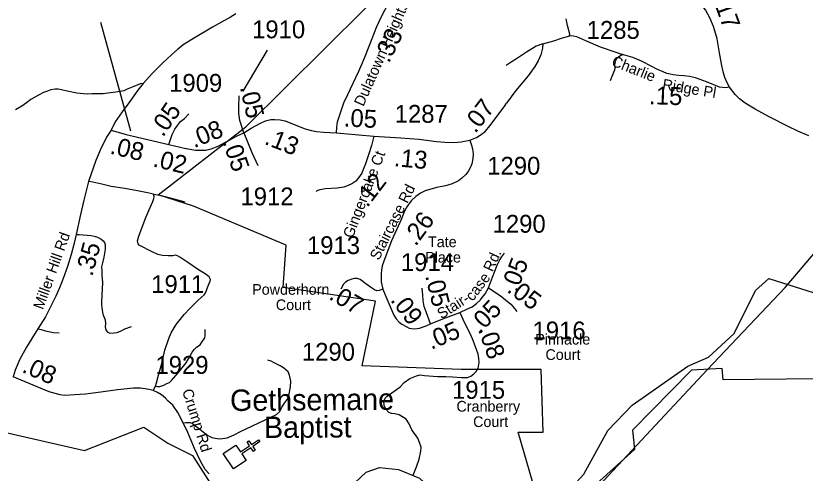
# Model space of a CAD drawing. Extents: x 1159738 to 1321356, y 736314 to 882035.
# Drawn here: x 1235163 to 1240691, y 779304 to 782507 of the extents above; entities that cross this region are included whole.
import ezdxf

# ---------------------------------------------------------------- set-up
doc = ezdxf.new("R2010")
doc.units = 0
for name, color, linetype in [('Exist Boundary Political City Limit New InsideOut', 7, 'Continuous'), ('Exist Cultural Church CELL', 7, 'Continuous'), ('Exist Cultural Church Label', 7, 'Continuous'), ('Exist Hydrographic Creek Single Shore', 7, 'Continuous'), ('Exist Road Non-System Type 51', 7, 'Continuous'), ('Exist Road Secondary Mileage Hundredths English Label', 7, 'Continuous'), ('Exist Road Secondary Type 51 Attributed', 7, 'Continuous'), ('Exist Road Secondary Type 51 Label', 7, 'Continuous'), ('Exist Road Secondary Type 51 Number Label', 7, 'Continuous'), ('Exist Utilities Electrical Transmission Line', 7, 'Continuous')]:
    doc.layers.add(name, color=color, linetype=linetype)

msp = doc.modelspace()

# ---------------------------------------------------------------- linework, layer by layer
at = {"layer": 'Exist Boundary Political City Limit New InsideOut'}
for points in [[(1238282.1, 780031.4), (1237588.5, 780057.1), (1237683, 780509.3), (1237035.5, 780603.8), (1237055.7, 780900.7), (1236408.5, 781173.9), (1236161.1, 781253.2), (1236773.7, 781728.3), (1237885.5, 782834.2), (1238056.3, 783065.6), (1238406.3, 783481.6)], [(1240116.6, 779957.2), (1240109.8, 780038.2), (1239894, 780024.7), (1239482.6, 779606.2), (1239496.1, 779471.3), (1239226.3, 779228.3), (1239212.8, 779147.3), (1238801.4, 779174.3), (1238680, 779592.7), (1238855.4, 779592.7), (1238841.9, 780031.4), (1238282.1, 780031.4)], [(1240777.5, 779964), (1240116.6, 779957.2)]]:
    msp.add_lwpolyline(points, dxfattribs=at)
at = {"layer": 'Exist Cultural Church CELL'}
msp.add_lwpolyline([(1236705.2, 779501.6), (1236736.8, 779454.3), (1236800.2, 779496.5), (1236782.4, 779523.1), (1236795.7, 779532), (1236813.5, 779505.4), (1236863.5, 779538.7), (1236872.4, 779525.4), (1236822.4, 779492), (1236840.1, 779465.4), (1236826.8, 779456.5), (1236809.1, 779483.2), (1236745.7, 779440.9), (1236777.6, 779392.9), (1236689, 779333.9), (1236616.6, 779442.5)], close=True, dxfattribs=at)
at = {"layer": 'Exist Hydrographic Creek Single Shore'}
for points in [[(1237462.4, 779166.4), (1237616, 779312.3), (1237709, 779343.3), (1237842.1, 779330.7), (1237991.1, 779268.7), (1238145.1, 779124.4), (1238236, 779089.8), (1238770.1, 779108.6), (1239039.1, 779185.3), (1239142, 779298.1), (1239308, 779603.3), (1239480.1, 779780.5), (1239870.1, 780054.9), (1240014, 780117.7), (1240193, 780281.5), (1240343, 780583.8), (1240437, 780667.2), (1241388.1, 780365.8)], [(1235063.9, 779597.2), (1235645.3, 779462.8), (1236059.4, 779626.7), (1236227.9, 779515.8), (1236401.2, 779429.1), (1236545.7, 779202.6), (1236545.7, 779091.8), (1236926.1, 778961.7), (1237109.1, 778884.6), (1237215, 778985.8), (1237364.3, 779101.5), (1237462.4, 779166.4)]]:
    msp.add_lwpolyline(points, dxfattribs=at)
at = {"layer": 'Exist Road Non-System Type 51'}
for points in [[(1239041.7, 782366.6), (1239042.2, 782377.6), (1239026.6, 782438.9), (1239017.1, 782485.7)], [(1238854.7, 782309.9), (1238932, 782332), (1238984.9, 782349.3), (1239025.6, 782362.7), (1239041.7, 782366.6), (1239056.8, 782368.8), (1239067.9, 782366.6), (1239089, 782361.6), (1239152, 782333.1), (1239254.8, 782289.2), (1239357.8, 782253.5), (1239403.8, 782239.1)], [(1238854.7, 782309.9), (1238806.2, 782293.8), (1238740, 782253.1), (1238675.9, 782210.8), (1238631.4, 782182.9), (1238596.9, 782157.8)], [(1238854.7, 782309.9), (1238851.9, 782279.3), (1238839.1, 782234.2), (1238820.7, 782192.4), (1238797.3, 782151.7), (1238751.7, 782087.1), (1238665.5, 781984.8), (1238600, 781895.4)], [(1239419.5, 782233), (1239399.2, 782229.1), (1239382.7, 782217), (1239370.1, 782205.7), (1239360.2, 782186.2), (1239356.3, 782163.2), (1239357.6, 782141.6), (1239355, 782125.1), (1239342.8, 782093.4), (1239326.4, 782052.3)], [(1236054.3, 782032.9), (1236034.9, 782029.8), (1235990.6, 782012.7), (1235943.2, 781993.2), (1235919.9, 781981.6), (1235863.2, 781971.5), (1235808, 781965.2), (1235775.4, 781961.3), (1235740.4, 781959.8), (1235696.1, 781959.8), (1235663.5, 781959), (1235637.1, 781959.8), (1235590.4, 781965.2), (1235523.6, 781979.2), (1235484, 781987.8), (1235459.1, 781993.2), (1235438.5, 781994), (1235409.8, 781987.8), (1235385.7, 781980), (1235358.5, 781969.9), (1235322, 781952), (1235269.9, 781920.1), (1235238.8, 781896.8), (1235205.4, 781874.3), (1235160.3, 781848.6)], [(1236127.8, 781258), (1236085.9, 781268), (1236015.2, 781282), (1235927.4, 781296.7), (1235830.3, 781312.3), (1235766.6, 781327.1), (1235702.8, 781341.1), (1235673.3, 781345.7)], [(1236124.3, 779882.4), (1236142.4, 779914.2), (1236148.8, 779936.2), (1236163.4, 779990.6), (1236185.1, 780073), (1236206.1, 780165.6), (1236234.1, 780248), (1236252, 780286.1), (1236286.1, 780345.2), (1236342, 780415.6), (1236382.4, 780458.4), (1236441.4, 780516.7), (1236482.6, 780554.1), (1236490.3, 780562.9), (1236498.1, 780583.1), (1236505.1, 780605.7), (1236515.9, 780628.2), (1236524.5, 780650), (1236526, 780661.7), (1236516.7, 780678.8), (1236488.7, 780700.5), (1236442.1, 780728.5), (1236376.1, 780774.4), (1236311.8, 780816), (1236294.7, 780826.9), (1236281.5, 780831.6), (1236263.7, 780826.9), (1236231, 780826.1), (1236190.6, 780829.2), (1236157.2, 780836.2), (1236119.1, 780853.4), (1236027.4, 780900.8), (1236019.7, 780910.1), (1236015, 780930.3), (1236024.3, 780963.8), (1236056.2, 781044.6), (1236075, 781094.7), (1236095.9, 781143.7), (1236123.9, 781205.9), (1236130.1, 781226.9), (1236131.7, 781240.9), (1236127.8, 781258)], [(1236127.8, 781258), (1236172.1, 781251), (1236270, 781226.1), (1236346.2, 781203.5)], [(1235586.7, 780974.6), (1235607.4, 780976.3), (1235635.4, 780974), (1235691.4, 780968.5), (1235711.6, 780963.9), (1235734.9, 780957.6), (1235759, 780945.2), (1235776.1, 780930.4), (1235783.8, 780918.8), (1235789.3, 780902.4), (1235790.1, 780872.1), (1235779.9, 780816.1), (1235770.6, 780778), (1235763.6, 780750), (1235765.2, 780721.2), (1235765.2, 780690.9), (1235769.8, 780639.6), (1235767.5, 780595.5), (1235762.9, 780505.3), (1235763.6, 780482.5), (1235768.3, 780446.8), (1235773, 780418.8), (1235788.5, 780378.3), (1235792.4, 780351.9), (1235790.1, 780329.3), (1235794.7, 780308.3), (1235803.3, 780294.3), (1235821.9, 780285.8), (1235849.1, 780286.6), (1235873.2, 780289.7), (1235901.2, 780300.6), (1235927.6, 780314.6), (1235974.8, 780330.8)], [(1235317.8, 780315.9), (1235341.9, 780310.9), (1235371.6, 780302.2), (1235428.5, 780289.9), (1235466.2, 780286.8)], [(1236142.4, 779914.2), (1236155.6, 779910.7), (1236172.3, 779911.8), (1236199.8, 779921.4), (1236221.3, 779932.2), (1236240.4, 779939.3), (1236254.8, 779952.5), (1236300.2, 780007.5), (1236357.5, 780076.8), (1236373, 780105.5), (1236383.8, 780127.1), (1236399.3, 780151), (1236414.9, 780173.7), (1236428, 780188), (1236454.3, 780203.6), (1236465, 780221.5), (1236487.7, 780251.4), (1236490.1, 780265.8), (1236488.9, 780292.1), (1236488.9, 780311.2)], [(1236335.1, 779657.8), (1236354.2, 779659), (1236367.3, 779660.2), (1236385.2, 779659), (1236400.8, 779651.8), (1236508.3, 779569.3), (1236535.8, 779555), (1236558.5, 779549), (1236587.2, 779545.4), (1236611.1, 779546.6), (1236644.5, 779552.6), (1236693.5, 779574.1), (1236736.5, 779595.6), (1236987.9, 779716.1), (1237013, 779737.6), (1237026.1, 779767.5), (1237044.1, 779793.8), (1237066.8, 779822.5), (1237078.7, 779860.8), (1237085.9, 779908.6), (1237089.5, 779949.3), (1237081.1, 779991.1), (1237070.3, 780013.8), (1237036.9, 780041.3), (1237015.4, 780056.9), (1236978.3, 780074.8), (1236952.1, 780089.1), (1236929.4, 780095.1)], [(1237946.2, 779290.9), (1237969.7, 779348.4), (1237988, 779403.4), (1237998.5, 779459.6), (1238001.1, 779487), (1237990.6, 779519.7), (1237977.5, 779549.8), (1237935.7, 779607.3), (1237917.4, 779649.2), (1237896.5, 779683.2), (1237846.9, 779713.2), (1237818.1, 779721.1), (1237793.3, 779722.4), (1237776.3, 779730.2), (1237755.4, 779752.5), (1237742.4, 779777.3), (1237741, 779808.7), (1237748.9, 779830.9), (1237763.3, 779842.7), (1237828.6, 779889.8), (1237856, 779908.1), (1237882.2, 779939.5), (1237921.4, 779966.9), (1237969.5, 779985.9), (1237995.6, 779992.5), (1238025.7, 779988.5), (1238115.8, 779982), (1238174.6, 779982), (1238220.3, 779979.4), (1238284.4, 779974.1), (1238326.2, 779975.5), (1238349.7, 779984.6), (1238370.6, 780000.3), (1238386.3, 780017.3), (1238398.8, 780037.7)]]:
    msp.add_lwpolyline(points, dxfattribs=at)
at = {"layer": 'Exist Road Secondary Type 51 Attributed'}
for points in [[(1240160.3, 782006.8), (1240143.7, 782037.7), (1240127.8, 782075.5), (1240115.7, 782114.8), (1240105.1, 782170.8), (1240090.8, 782247.6), (1240074.2, 782346), (1240064.4, 782378.5), (1240048.5, 782432.2), (1240023.5, 782492), (1239992.1, 782549.6), (1239950.3, 782603.3), (1239917.6, 782643.8), (1239884.2, 782682.4), (1239867.2, 782701.4), (1239826.7, 782747.8), (1239813, 782762.9), (1239782.9, 782798.2), (1239765.3, 782816.9)], [(1237409.6, 781686.4), (1237411, 781726.3), (1237416.4, 781764.4), (1237437.8, 781827.5), (1237461, 781896.8), (1237489.2, 781956.6), (1237525.7, 782035.6), (1237564.3, 782119.7), (1237589.5, 782173.9), (1237612.7, 782227.8), (1237657.7, 782348.9), (1237691.3, 782432.3), (1237724.9, 782501.4), (1237770.1, 782590.5)], [(1236705.3, 782520.6), (1236667.2, 782496.9), (1236626, 782472.9), (1236541.4, 782426.1), (1236418.5, 782355.1), (1236343.1, 782308.1), (1236299.1, 782274.1), (1236254, 782233.8), (1236192.9, 782177.2), (1236121.1, 782104.8), (1236054.3, 782032.9), (1236018.5, 781986.2), (1235961, 781906.9), (1235907.3, 781835.5), (1235860.3, 781764.3), (1235830.2, 781705.7)], [(1240160.3, 782006.8), (1240133.5, 782002.3), (1240091.5, 782006.1), (1239999.5, 782043.7), (1239922.4, 782072.3), (1239879.9, 782082.7), (1239841, 782087), (1239805.2, 782089.6), (1239767.5, 782093.1), (1239744.5, 782097), (1239721.6, 782103.9), (1239695.6, 782113.5), (1239652.4, 782133.3), (1239616.5, 782152.8), (1239544.7, 782188.8), (1239484.9, 782214.8), (1239419.5, 782233), (1239403.8, 782239.1)], [(1240716.9, 781666.2), (1240638.7, 781698.3), (1240571.6, 781731.5), (1240439.1, 781800.5), (1240340.8, 781853.1), (1240270.5, 781894.7), (1240229.8, 781926), (1240199.6, 781956.2), (1240160.3, 782006.8)], [(1236760.9, 781688.5), (1236732, 781772.9), (1236725.6, 781823.3), (1236724.1, 781866.4), (1236728.1, 781947)], [(1238342.2, 781636.8), (1238388.5, 781654.5), (1238423, 781675.7), (1238452.5, 781700.2), (1238483.2, 781735.3), (1238541.6, 781813.7), (1238587.2, 781876.5), (1238600, 781895.4)], [(1236235, 781606.5), (1236257.4, 781675.5), (1236278.1, 781714), (1236295, 781739.6), (1236317.3, 781766.1), (1236343.8, 781788.8), (1236376, 781821.1)], [(1236760.9, 781688.5), (1236812.6, 781721), (1236871.5, 781753.2), (1236911.5, 781771.5), (1236949.5, 781780.3), (1236977.7, 781781.3), (1237015.3, 781778.8), (1237049.3, 781770.4), (1237111.6, 781745.7), (1237189.1, 781715.5), (1237235.1, 781703.2), (1237269.1, 781697.2), (1237317.1, 781691.3), (1237409.6, 781686.4)], [(1235830.2, 781705.7), (1235802.4, 781664.2), (1235762.2, 781582.8), (1235723.2, 781494.3), (1235673.3, 781345.7), (1235658.4, 781289.7), (1235640.4, 781215.5), (1235616.4, 781115.1), (1235586.7, 780974.6), (1235571.9, 780915.4), (1235550.8, 780835.2), (1235524.9, 780751), (1235495.2, 780668.4), (1235468.6, 780602.1), (1235443.3, 780544.6), (1235405.6, 780468.1), (1235370.4, 780400), (1235317.8, 780315.9), (1235293.8, 780278.4), (1235238.1, 780187.6), (1235192.4, 780102.8), (1235159, 780026), (1235145.8, 779979.2)], [(1235830.2, 781705.7), (1235936.9, 781675.8), (1236235, 781606.5)], [(1236358, 781577.2), (1236420.8, 781565.4), (1236463.4, 781564.9), (1236495, 781566.9), (1236530.6, 781574.3), (1236581, 781594.6), (1236662, 781639), (1236714.4, 781666.7), (1236760.9, 781688.5)], [(1236760.9, 781688.5), (1236815.5, 781549.2), (1236857.1, 781457.6)], [(1237670.6, 781665), (1237655.2, 781598.5), (1237636.4, 781541.1), (1237611.7, 781471.3), (1237595.3, 781431.7), (1237585.5, 781405.2), (1237563.8, 781371.5), (1237543.5, 781349.8), (1237516.3, 781331), (1237490.6, 781318.6), (1237460.5, 781307.8), (1237413.1, 781300.4), (1237333, 781294.4), (1237291.9, 781287.5), (1237277.6, 781284), (1237265.4, 781276.6)], [(1237409.6, 781686.4), (1237460.9, 781682.8), (1237670.6, 781665)], [(1237670.6, 781665), (1237859.2, 781652), (1237986.7, 781641.9), (1238110, 781627.8), (1238168.5, 781621.7), (1238231, 781618.7), (1238280.9, 781624.2), (1238342.2, 781636.8)], [(1238342.2, 781636.8), (1238354.8, 781600), (1238360.8, 781575.9), (1238365.4, 781539.1), (1238363.9, 781508.3), (1238355.8, 781471.1), (1238345.7, 781441.3), (1238330.6, 781415.6), (1238314, 781394.6), (1238286.3, 781369.4), (1238264.1, 781352.2), (1238219.3, 781331.5), (1238171.9, 781317.4), (1238112.1, 781304.4), (1238053.1, 781288.8), (1238028.9, 781280.7), (1237996.7, 781266.1), (1237964.4, 781241.4), (1237931.3, 781210.8), (1237900.5, 781169), (1237883, 781134.9), (1237863.2, 781086.3), (1237828.5, 781008.3), (1237793.3, 780931.8), (1237746.4, 780807.8), (1237728.8, 780756.7), (1237723.3, 780726.4), (1237720.8, 780703.7), (1237720.8, 780675.5), (1237721.8, 780644.9), (1237732.4, 780592.4)], [(1236235, 781606.5), (1236355.1, 781577.8), (1236358, 781577.2)], [(1238474, 780602.9), (1238500.7, 780676.6), (1238533.6, 780760.9), (1238552.8, 780799.3), (1238565.4, 780817.6), (1238586.1, 780844)], [(1237732.4, 780592.4), (1237708.8, 780582.9), (1237690.6, 780582.4), (1237675.5, 780588.5), (1237648.3, 780606.1), (1237615.5, 780630.8), (1237574.2, 780660.6), (1237554, 780666.6), (1237534.4, 780667.2), (1237515.7, 780663.6), (1237490, 780652.5), (1237471.9, 780641.4), (1237458.3, 780628.8), (1237438.5, 780592)], [(1237732.4, 780592.4), (1237754, 780540.5), (1237788.8, 780461), (1237811.4, 780411.1), (1237827.5, 780384.5), (1237848.7, 780361.3), (1237865.8, 780347.7), (1237901.6, 780328.5), (1237917.2, 780320.9), (1237933.4, 780316.9), (1237958.1, 780315.4), (1237989.8, 780320.9), (1238037.7, 780336.1), (1238066.4, 780350.7)], [(1238066.4, 780350.7), (1238036.6, 780433.7), (1238023.7, 780471.7), (1238016.5, 780512.8), (1238014.5, 780551.3), (1238009.9, 780600.1)], [(1238271.7, 780429.6), (1238325.3, 780454.2), (1238358.2, 780470.3), (1238389, 780492.1), (1238416.8, 780518.9), (1238429, 780535.6), (1238449.7, 780561.4), (1238474, 780602.9)], [(1238474, 780602.9), (1238555.4, 780547.7), (1238629.7, 780487.5), (1238656, 780458.2), (1238670.7, 780437.4)], [(1238066.4, 780350.7), (1238154.6, 780384.8), (1238271.7, 780429.6)], [(1238271.7, 780429.6), (1238306.3, 780357.6), (1238340.2, 780289.5), (1238358.7, 780246.4), (1238388, 780174), (1238397.7, 780139.8), (1238403.9, 780106.4), (1238406.4, 780080.2), (1238398.8, 780037.7)], [(1236517.9, 779300.6), (1236489.2, 779330.2), (1236456.9, 779387.6), (1236415.1, 779478.5), (1236367.3, 779588.5), (1236335.1, 779657.8), (1236298, 779728.4), (1236262.4, 779779.7), (1236231, 779808.3), (1236211.1, 779830.5), (1236182.8, 779853.7), (1236155.4, 779870.4), (1236124.3, 779882.4), (1236107.6, 779887.2), (1236069.3, 779894.2), (1236035.9, 779899.1), (1235988.1, 779899.1), (1235875.8, 779888.4), (1235758.7, 779871.6), (1235652.4, 779858.5), (1235577.4, 779852.2), (1235503.4, 779848.4), (1235473.6, 779853.2), (1235396.6, 779875.3), (1235145.8, 779979.2)]]:
    msp.add_lwpolyline(points, dxfattribs=at)
at = {"layer": 'Exist Road Secondary Type 51 Number Label'}
for p, q in [((1235969.4, 781699.2), (1235757.9, 782460.6)), ((1236756.1, 781978.4), (1236925.3, 782266))]:
    msp.add_line(p, q, dxfattribs=at)
at = {"layer": 'Exist Utilities Electrical Transmission Line'}
msp.add_lwpolyline([(1239182, 779148.1), (1240004.8, 780027.4), (1240550.9, 780604.7), (1240869.9, 780979.7), (1241148.5, 781272.1), (1241557.1, 781670.1), (1241596.4, 781717.3)], dxfattribs=at)

# ---------------------------------------------------------------- texts
at = {"layer": 'Exist Cultural Church Label'}
for s, p in [('Gethsemane', (1236664.1, 779739.9)), ('Baptist', (1236901.8, 779550.6))]:
    msp.add_text(s, height=150, rotation=0.4155, dxfattribs=at).set_placement(p)
at = {"layer": 'Exist Road Secondary Mileage Hundredths English Label'}
for s, rotation, p in [('.17', 289.9097, (1240043.1, 782620.3)), ('.33', 63.9369, (1237776.2, 782170.2)), ('.05', 282.8994, (1236731.9, 782006.1)), ('.15', 358.2068, (1239596.6, 781888.1)), ('.05', 55.5079, (1236194.1, 781652.2)), ('.07', 52.0187, (1238381.4, 781678.3)), ('.05', 357.1219, (1237457.6, 781732.7)), ('.08', 21.9122, (1236411.5, 781579.5)), ('.13', 338.6547, (1236897.6, 781610.7)), ('.08', 346.5332, (1235816.9, 781543)), ('.05', 289.2123, (1236609.4, 781623.5)), ('.02', 346.5339, (1236117.7, 781453.3)), ('.13', 354.5195, (1237808.4, 781455)), ('.12', 52.6406, (1237624.7, 781159.5)), ('.26', 53.87, (1237964, 780888)), ('.35', 75.0136, (1235698.7, 780677.5)), ('.05', 69.0809, (1238672.2, 780564.7)), ('.05', 283.7868, (1238029.1, 780685.7)), ('.05', 323.0981, (1238596.2, 780578.7)), ('.07', 329.6384, (1237349.1, 780527.2)), ('.09', 306.9032, (1237782.1, 780515.4)), ('.05', 46.1862, (1238413.3, 780275.9)), ('.05', 22.8929, (1238071.7, 780167.7)), ('.08', 289.388, (1238398.8, 780310.9)), ('.08', 336.4941, (1235199.9, 780014.5))]:
    msp.add_text(s, height=125, rotation=rotation, dxfattribs=at).set_placement(p)
at = {"layer": 'Exist Road Secondary Type 51 Label'}
for s, rotation, p in [('Dulatown Heights Rd', 66.0398, (1237597.2, 781867.5)), ('Charlie', 338.3443, (1239329.3, 782160)), ('Ridge Pl', 350.7285, (1239686.9, 781991.8)), ('Gingercake Ct', 68.9672, (1237521.8, 780944.4)), ('Staircase Rd', 63.341, (1237705.3, 780789.7)), ('Miller Hill Rd', 70.0898, (1235353.5, 780445.2)), ('Rd.', 65.2514, (1238501.2, 780709.3)), ('case ', 53.164, (1238363.7, 780503.6)), ('Stair-', 32.1187, (1238143.6, 780380.7)), ('Crump Rd', 287.5883, (1236327, 779881.3))]:
    msp.add_text(s, height=75, rotation=rotation, dxfattribs=at).set_placement(p)
for s, p in [('Tate', (1238049.6, 780887)), ('Place', (1238029.5, 780779.2)), ('Powderhorn', (1236818.6, 780553.7)), ('Court', (1236984.4, 780445.9)), ('Pinnacle', (1238801.1, 780205.1)), ('Court', (1238872.1, 780097.3)), ('Cranberry', (1238249, 779735.5)), ('Court', (1238365.7, 779627.7))]:
    msp.add_text(s, height=75, dxfattribs=at).set_placement(p)
at = {"layer": 'Exist Road Secondary Type 51 Number Label'}
for s, p in [('1910', (1236818, 782349.3)), ('1285', (1239160.8, 782345.4)), ('1909', (1236237.2, 781974.6)), ('1287', (1237816.6, 781757.9)), ('1290', (1238464.6, 781394.3)), ('1912', (1236736.7, 781179.9)), ('1290', (1238502.1, 780988)), ('1913', (1237202, 780838.5)), ('1914', (1237859.8, 780719.5)), ('1911', (1236111.6, 780565.6)), ('1916', (1238781.7, 780241.3)), ('1290', (1237166.7, 780092)), ('1929', (1236141.2, 779999.9)), ('1915', (1238218.2, 779825.2))]:
    msp.add_text(s, height=125, dxfattribs=at).set_placement(p)

doc.saveas('drawing.dxf')
